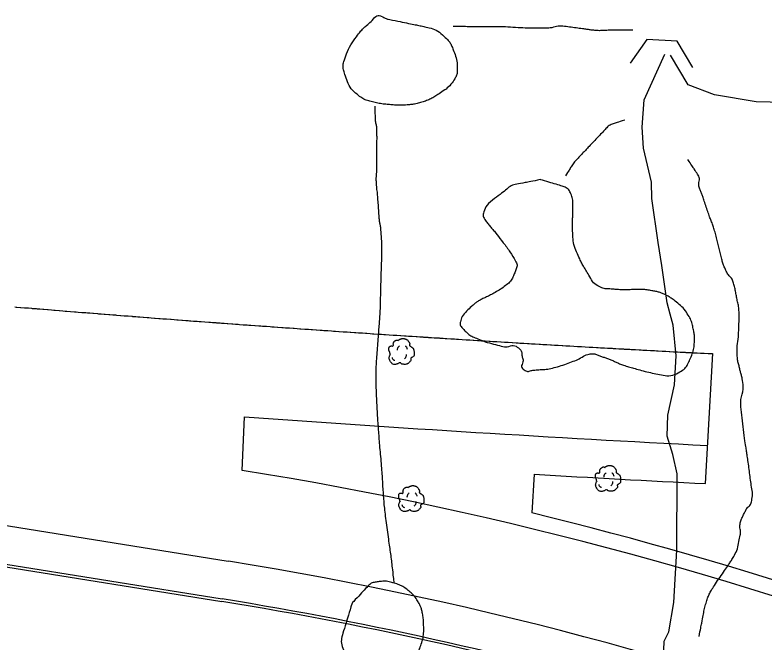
# Model space of a CAD drawing. Extents: x 2145380 to 2157287, y 139568 to 149130.
# Drawn here: x 2149820.1 to 2150015.9, y 142793.1 to 142957 of the extents above; entities that cross this region are included whole.
import ezdxf

# ---------------------------------------------------------------- set-up
doc = ezdxf.new("R2010")
doc.units = 0
for name, color, linetype in [('PR_PREVIOUSLY CONSTRUCTED', 7, 'Continuous'), ('TOPO_DRAIN_Headwall', 7, 'Continuous'), ('TOPO_Flowline', 7, 'Continuous'), ('TOPO_Tree', 7, 'Continuous'), ('TOPO_Tree Line', 7, 'Continuous')]:
    doc.layers.add(name, color=color, linetype=linetype)

# ---------------------------------------------------------------- blocks, each defined once
blk = doc.blocks.new('TREE')
at = {"layer": 'TOPO_Tree'}
for points in [[(-3.49, 17.6), (-3.07, 18.27), (-2.58, 18.8), (-1.9, 19.19), (-1.05, 19.68), (-0.19, 19.96), (0.74, 20.24), (1.62, 20.51), (2.51, 20.82), (3.39, 20.77), (4.1, 20.73), (4.8, 20.47), (5.51, 20.24), (6.43, 19.95), (7.32, 19.73), (8.15, 19.19), (9.36, 18.4), (10.02, 17.21), (10.8, 16.01), (11.24, 15.33), (11.58, 14.62), (11.86, 13.89), (12.17, 13.08), (11.37, 12.02), (11.86, 11.25), (12, 11.03), (12.18, 10.86), (12.39, 10.72), (12.91, 10.35), (13.45, 10.02), (13.97, 9.66), (14.7, 9.16), (15.41, 8.68), (16.09, 8.07), (16.7, 7.53), (16.93, 6.73), (17.15, 5.95), (17.59, 4.38), (17.71, 2.77), (17.68, 1.19), (17.65, -0.25), (17.83, -2.22), (16.62, -3.04), (15.47, -3.83), (14.31, -4.58), (13.16, -5.35)], [(-14.07, -0.4), (-14.17, 0.5), (-14.37, 1.38), (-14.6, 2.25), (-14.84, 3.17), (-15.47, 3.96), (-15.66, 4.9), (-15.8, 5.59), (-15.71, 6.31), (-15.66, 7.01), (-15.6, 7.91), (-15.72, 8.8), (-15.13, 9.66), (-14.62, 10.42), (-13.76, 10.49), (-13.02, 10.72), (-12.18, 10.98), (-11.06, 10), (-10.37, 10.72), (-9.4, 11.74), (-10.29, 13.28), (-9.84, 14.42), (-9.56, 15.15), (-9.32, 15.89), (-8.78, 16.54), (-8.18, 17.26), (-7.5, 17.68), (-6.67, 18.13), (-6.14, 18.41), (-5.61, 18.61), (-5.08, 18.66), (-4.55, 18.71), (-4.02, 18.54), (-3.49, 18.13)], [(-4.21, 5.09), (-4.46, 6.09), (-4.3, 7.21), (-3.84, 8.21), (-3.33, 9.34), (-2.71, 10.27), (-1.64, 10.97)], [(5.89, 11.15), (6.5, 10.68), (6.96, 10.17), (7.36, 9.5), (7.93, 8.56), (8.31, 7.6), (8.46, 6.56)], [(13.16, -5.34), (13.25, -5.81), (13.36, -6.28), (13.45, -6.75), (13.76, -8.52), (12.24, -10.03), (10.8, -11.51), (9.98, -12.34), (9.13, -12.77), (8.15, -13.1), (5.97, -13.83), (3.32, -13.56), (1.27, -13.1), (0.49, -12.92), (-0.06, -11.44), (-0.84, -11.51), (-2.04, -11.61), (-3.28, -12.78), (-4.55, -13.1), (-6.06, -13.47), (-7.77, -14.03), (-9.31, -13.62), (-11.36, -13.09), (-12.84, -11.41), (-14.07, -9.39), (-15.32, -7.35), (-15.61, -5.13), (-15.13, -3.04), (-14.87, -1.89), (-13.91, -0.75), (-13.54, 0.13)], [(-11.38, -4.46), (-11.47, -5.41), (-11.03, -6.32), (-10.09, -7.22), (-9.3, -7.97), (-8.49, -8.26), (-7.7, -8.14)], [(4.79, -6.29), (5.71, -5.66), (6.3, -4.92), (6.81, -3.91), (7.36, -2.81), (7.63, -1.7), (7.54, -0.6)]]:
    blk.add_open_spline(points, degree=3, dxfattribs=at)

msp = doc.modelspace()

# ---------------------------------------------------------------- linework, layer by layer
at = {"layer": 'PR_PREVIOUSLY CONSTRUCTED'}
for p, q in [((2149879.46, 142838.01), (2149880.07, 142852)), ((2149622.24, 142844.95), (2149874.29, 142804.4)), ((2149622.13, 142844.29), (2149874.18, 142803.75)), ((2149955.8, 142837.01), (2149955.2, 142826.87))]:
    msp.add_line(p, q, dxfattribs=at)
for points in [[(2149820.06, 142880.73), (2149820.46, 142880.7), (2149820.62, 142880.68), (2149821.52, 142880.61), (2149821.62, 142880.6), (2149822.62, 142880.52), (2149822.98, 142880.49), (2149823.62, 142880.44), (2149824.44, 142880.37), (2149824.63, 142880.35), (2149825.63, 142880.27), (2149825.9, 142880.25), (2149826.63, 142880.19), (2149827.36, 142880.13), (2149827.63, 142880.11), (2149828.64, 142880.02), (2149828.82, 142880.01), (2149829.64, 142879.94), (2149830.28, 142879.89), (2149830.64, 142879.86), (2149831.65, 142879.78), (2149831.74, 142879.77), (2149832.65, 142879.7), (2149833.2, 142879.65), (2149833.65, 142879.62), (2149834.65, 142879.54), (2149834.66, 142879.54), (2149835.65, 142879.46), (2149835.66, 142879.46), (2149836.12, 142879.42), (2149836.66, 142879.38), (2149837.58, 142879.3), (2149837.66, 142879.3), (2149838.67, 142879.22), (2149839.04, 142879.18), (2149839.67, 142879.14), (2149840.51, 142879.07), (2149840.67, 142879.06), (2149841.67, 142878.98), (2149841.97, 142878.95), (2149842.68, 142878.9), (2149843.43, 142878.84), (2149843.68, 142878.82), (2149844.68, 142878.74), (2149844.89, 142878.72), (2149845.69, 142878.66), (2149846.35, 142878.61), (2149846.69, 142878.58), (2149847.69, 142878.5), (2149847.81, 142878.49), (2149848.69, 142878.42), (2149849.27, 142878.38), (2149849.7, 142878.35), (2149850.7, 142878.27), (2149850.73, 142878.27), (2149850.86, 142878.26), (2149851.7, 142878.19), (2149852.19, 142878.15), (2149852.71, 142878.11), (2149853.65, 142878.04), (2149853.71, 142878.04), (2149854.71, 142877.96), (2149855.11, 142877.93), (2149855.72, 142877.88), (2149856.57, 142877.82), (2149856.72, 142877.8), (2149857.72, 142877.73), (2149858.03, 142877.7), (2149858.73, 142877.65), (2149859.5, 142877.59), (2149859.73, 142877.57), (2149860.73, 142877.5), (2149860.96, 142877.48), (2149861.74, 142877.42), (2149862.42, 142877.37), (2149862.74, 142877.35), (2149863.74, 142877.27), (2149863.88, 142877.26), (2149864.75, 142877.19), (2149865.34, 142877.15), (2149865.75, 142877.12), (2149866.06, 142877.1), (2149866.75, 142877.04), (2149866.8, 142877.04), (2149867.76, 142876.97), (2149868.26, 142876.93), (2149868.76, 142876.89), (2149869.72, 142876.82), (2149869.76, 142876.82), (2149870.77, 142876.74), (2149871.19, 142876.71), (2149871.77, 142876.67), (2149872.65, 142876.61), (2149872.77, 142876.6), (2149873.78, 142876.52), (2149874.11, 142876.5), (2149874.78, 142876.45), (2149875.57, 142876.39), (2149875.78, 142876.38), (2149876.79, 142876.3), (2149877.03, 142876.28), (2149877.79, 142876.23), (2149878.49, 142876.18), (2149878.79, 142876.15), (2149879.8, 142876.08), (2149879.95, 142876.07), (2149880.8, 142876.01), (2149881.27, 142875.98), (2149881.41, 142875.96), (2149881.8, 142875.94), (2149882.81, 142875.86), (2149882.88, 142875.86), (2149883.81, 142875.79), (2149884.34, 142875.75), (2149884.81, 142875.72), (2149885.8, 142875.65), (2149885.82, 142875.65), (2149886.82, 142875.58), (2149887.26, 142875.55), (2149887.82, 142875.51), (2149888.72, 142875.44), (2149888.83, 142875.43), (2149889.83, 142875.36), (2149890.18, 142875.34), (2149890.83, 142875.29), (2149891.64, 142875.23), (2149891.84, 142875.22), (2149892.84, 142875.15), (2149893.11, 142875.13), (2149893.85, 142875.08), (2149894.57, 142875.03), (2149894.85, 142875.01), (2149895.85, 142874.94), (2149896.03, 142874.93), (2149896.48, 142874.9), (2149896.86, 142874.87), (2149897.49, 142874.82), (2149897.86, 142874.8), (2149898.87, 142874.73), (2149898.95, 142874.72), (2149899.87, 142874.66), (2149900.41, 142874.62), (2149900.87, 142874.59), (2149901.88, 142874.52), (2149902.88, 142874.45), (2149903.34, 142874.42), (2149903.88, 142874.38), (2149904.8, 142874.32), (2149904.89, 142874.32), (2149905.89, 142874.25), (2149906.26, 142874.22), (2149906.9, 142874.18), (2149907.72, 142874.12), (2149907.9, 142874.11), (2149908.9, 142874.04), (2149909.19, 142874.02), (2149909.91, 142873.98), (2149910.65, 142873.93), (2149910.91, 142873.91), (2149911.69, 142873.86), (2149911.91, 142873.84), (2149912.11, 142873.83), (2149912.92, 142873.77), (2149913.57, 142873.73), (2149913.92, 142873.71), (2149914.92, 142873.64), (2149915.03, 142873.63), (2149915.93, 142873.57), (2149916.49, 142873.54), (2149916.93, 142873.51), (2149917.94, 142873.44), (2149917.96, 142873.44), (2149918.94, 142873.38), (2149919.42, 142873.34), (2149919.94, 142873.31), (2149920.88, 142873.25), (2149920.95, 142873.24), (2149921.95, 142873.18), (2149922.34, 142873.15), (2149922.96, 142873.11), (2149923.8, 142873.06), (2149923.96, 142873.05), (2149924.96, 142872.98), (2149925.27, 142872.96), (2149925.97, 142872.92), (2149926.73, 142872.87), (2149926.91, 142872.86), (2149926.97, 142872.85), (2149927.98, 142872.79), (2149928.19, 142872.77), (2149928.98, 142872.72), (2149929.65, 142872.68), (2149929.98, 142872.66), (2149930.99, 142872.6), (2149931.12, 142872.59), (2149931.99, 142872.53), (2149932.58, 142872.49), (2149933, 142872.47), (2149934, 142872.4), (2149934.04, 142872.4), (2149935.01, 142872.34), (2149935.5, 142872.31), (2149936.01, 142872.28), (2149936.96, 142872.22), (2149937.01, 142872.21), (2149938.02, 142872.15), (2149938.43, 142872.13), (2149939.02, 142872.09), (2149939.89, 142872.04), (2149940.03, 142872.03), (2149941.03, 142871.96), (2149941.35, 142871.94), (2149942.03, 142871.9), (2149942.13, 142871.9), (2149942.81, 142871.85), (2149943.04, 142871.84), (2149944.04, 142871.78), (2149944.28, 142871.77), (2149945.05, 142871.72), (2149945.74, 142871.67), (2149946.05, 142871.66), (2149947.06, 142871.6), (2149947.2, 142871.59), (2149948.06, 142871.53), (2149948.67, 142871.5), (2149949.06, 142871.47), (2149950.07, 142871.41), (2149950.13, 142871.41), (2149951.07, 142871.35), (2149951.59, 142871.32), (2149952.08, 142871.29), (2149953.05, 142871.23), (2149953.08, 142871.23), (2149954.09, 142871.17), (2149954.51, 142871.15), (2149955.09, 142871.11), (2149955.98, 142871.06), (2149956.1, 142871.05), (2149957.1, 142870.99), (2149957.35, 142870.98), (2149957.44, 142870.97), (2149958.1, 142870.93), (2149958.9, 142870.89), (2149959.11, 142870.88), (2149960.11, 142870.82), (2149960.37, 142870.8), (2149961.12, 142870.76), (2149961.83, 142870.71), (2149962.12, 142870.7), (2149963.12, 142870.64), (2149963.29, 142870.63), (2149964.13, 142870.58), (2149964.75, 142870.55), (2149965.13, 142870.52), (2149966.14, 142870.47), (2149966.22, 142870.46), (2149967.14, 142870.41), (2149967.68, 142870.38), (2149968.15, 142870.35), (2149969.14, 142870.29), (2149969.15, 142870.29), (2149970.16, 142870.24), (2149970.6, 142870.21), (2149971.16, 142870.18), (2149972.07, 142870.13), (2149972.17, 142870.12), (2149972.57, 142870.1), (2149973.17, 142870.07), (2149973.53, 142870.05), (2149974.17, 142870.01), (2149974.99, 142869.96), (2149975.18, 142869.95), (2149976.18, 142869.9), (2149976.46, 142869.88), (2149977.19, 142869.84), (2149977.92, 142869.8), (2149978.19, 142869.79), (2149979.2, 142869.73), (2149979.38, 142869.72), (2149980.2, 142869.67), (2149980.85, 142869.64), (2149981.21, 142869.62), (2149982.21, 142869.56), (2149982.31, 142869.56), (2149983.22, 142869.51), (2149983.77, 142869.48), (2149984.22, 142869.45), (2149985.22, 142869.4), (2149985.23, 142869.4), (2149986.23, 142869.35), (2149986.7, 142869.32), (2149987.23, 142869.29), (2149987.79, 142869.26), (2149988.16, 142869.24), (2149988.24, 142869.24), (2149989.24, 142869.18), (2149989.62, 142869.16), (2149990.25, 142869.13), (2149991.09, 142869.08), (2149991.25, 142869.08), (2149992.26, 142869.02), (2149992.55, 142869.01), (2149993.26, 142868.97), (2149994.01, 142868.93), (2149994.27, 142868.92), (2149995.27, 142868.86), (2149995.48, 142868.85), (2149996.28, 142868.81), (2149996.94, 142868.78), (2149997.28, 142868.76), (2149998.29, 142868.71), (2149998.4, 142868.7), (2149999.29, 142868.65), (2149999.87, 142868.62), (2150000.29, 142868.6), (2150001.3, 142868.55), (2150002.43, 142868.51), (2150000.52, 142834.55)], [(2149623.85, 142854.82), (2149875.88, 142814.28)]]:
    msp.add_lwpolyline(points, dxfattribs=at)
for centre, radius, start, end in [((2150297.13, 148625.53), 5788.58, 265.868341, 267.068352), ((2149724.2, 141871.47), 978.93, 56.56434, 80.87384), ((2150297.13, 148625.53), 5798.58, 266.625374, 267.068352), ((2149724.2, 141871.47), 982.93, 56.56434, 76.40726), ((2149724.2, 141871.47), 954.93, 56.56435, 80.86038), ((2149724.2, 141871.47), 944.93, 73.59767, 80.8607), ((2149724.2, 141871.47), 944.26, 73.59767, 80.8607)]:
    msp.add_arc(centre, radius, start, end, dxfattribs=at)
at = {"layer": 'TOPO_DRAIN_Headwall'}
msp.add_lwpolyline([(2149997.27, 142943.26), (2149993.19, 142950.13), (2149985.25, 142950.58), (2149980.87, 142944.38)], dxfattribs=at)
at = {"layer": 'TOPO_Flowline'}
for points in [[(2149989.48, 142783.85), (2149989.8, 142793.34), (2149991.03, 142795.85), (2149992.31, 142803.49), (2149993.1, 142817.13), (2149993.16, 142837.06), (2149992.04, 142842.14), (2149990.6, 142846.97), (2149990.76, 142852.4), (2149992.53, 142860.36), (2149992.97, 142867.91), (2149992.13, 142875.93), (2149991.39, 142878.82), (2149990.54, 142881.77), (2149989.2, 142891.51), (2149988.2, 142897.56), (2149986.6, 142909.08), (2149986.49, 142913.33), (2149984.37, 142922.23), (2149984.03, 142927.69), (2149984.56, 142934.82), (2149989.93, 142946.76)], [(2150128.25, 142876.79), (2150113.64, 142890.29), (2150106.97, 142894.7), (2150100.73, 142898.76), (2150092.42, 142908.23), (2150080.65, 142917.54), (2150070.73, 142922.03), (2150058.38, 142926.39), (2150041.15, 142931.39), (2150024.89, 142934.03), (2150013.85, 142934.28), (2150002.91, 142936.18), (2149996.08, 142938.75), (2149991.41, 142946.5)]]:
    msp.add_lwpolyline(points, dxfattribs=at)
at = {"layer": 'TOPO_Tree'}
for points in [[(2149981.56, 142953.08), (2149979.53, 142953.06), (2149977.5, 142953.03), (2149975.47, 142953.01), (2149974.17, 142952.99), (2149972.87, 142952.87), (2149971.57, 142952.99), (2149970.68, 142953.07), (2149969.8, 142953.22), (2149968.91, 142953.34), (2149967.19, 142953.57), (2149965.47, 142953.81), (2149963.75, 142954.03), (2149962.1, 142954.24), (2149960.45, 142953.59), (2149958.79, 142953.57), (2149957.05, 142953.56), (2149955.31, 142953.54), (2149953.57, 142953.6), (2149950.94, 142953.68), (2149948.31, 142953.93), (2149945.67, 142953.94), (2149944.3, 142953.95), (2149942.92, 142953.93), (2149941.55, 142953.94), (2149939.24, 142953.95), (2149936.92, 142953.97), (2149934.61, 142953.98)], [(2149919.24, 142808.53), (2149919.04, 142810.33), (2149918.84, 142812.12), (2149918.64, 142813.92), (2149918.44, 142815.75), (2149918.13, 142817.57), (2149917.88, 142819.39), (2149917.54, 142821.82), (2149917.21, 142824.26), (2149916.91, 142826.69), (2149916.68, 142828.56), (2149916.54, 142830.44), (2149916.4, 142832.32), (2149916.26, 142834.2), (2149916.2, 142836.08), (2149916.05, 142837.95), (2149915.86, 142840.38), (2149915.61, 142842.81), (2149915.42, 142845.24), (2149915.26, 142847.15), (2149915.12, 142849.05), (2149914.99, 142850.96), (2149914.88, 142852.64), (2149914.79, 142854.32), (2149914.71, 142856), (2149914.62, 142857.77), (2149914.55, 142859.53), (2149914.52, 142861.3), (2149914.48, 142863.22), (2149914.53, 142865.15), (2149914.67, 142867.08), (2149914.84, 142869.42), (2149915.01, 142871.75), (2149915.18, 142874.09), (2149915.31, 142875.77), (2149915.46, 142877.44), (2149915.57, 142879.12), (2149915.71, 142881.43), (2149915.68, 142883.74), (2149915.75, 142886.06), (2149915.82, 142888.49), (2149915.92, 142890.91), (2149915.99, 142893.34), (2149916.07, 142895.93), (2149915.96, 142898.52), (2149915.74, 142901.1), (2149915.66, 142901.97), (2149915.43, 142902.81), (2149915.36, 142903.67), (2149915.21, 142905.51), (2149915.1, 142907.36), (2149914.96, 142909.21), (2149914.84, 142910.67), (2149914.63, 142912.13), (2149914.57, 142913.6), (2149914.53, 142914.51), (2149914.65, 142915.42), (2149914.66, 142916.33), (2149914.67, 142917.53), (2149914.67, 142918.73), (2149914.69, 142919.93), (2149914.7, 142921.05), (2149914.72, 142922.16), (2149914.73, 142923.28), (2149914.74, 142924.52), (2149914.74, 142925.77), (2149914.7, 142927.01), (2149914.66, 142928.02), (2149914.38, 142929), (2149914.34, 142930.01), (2149914.3, 142931.07), (2149914.27, 142932.14), (2149914.23, 142933.2)], [(2149979.49, 142929.57), (2149978.47, 142929.23), (2149977.45, 142928.9), (2149976.44, 142928.56), (2149975.38, 142928.21), (2149974.58, 142927.31), (2149973.82, 142926.5), (2149972.58, 142925.2), (2149971.34, 142923.9), (2149970.1, 142922.59), (2149969.38, 142921.83), (2149968.66, 142921.07), (2149967.94, 142920.3), (2149967.05, 142919.36), (2149966.16, 142918.38), (2149965.46, 142917.29), (2149964.97, 142916.51), (2149964.47, 142915.72), (2149963.97, 142914.94)], [(2149998.92, 142794.59), (2149999.28, 142796.43), (2149999.63, 142798.27), (2149999.99, 142800.12), (2150000.26, 142801.54), (2150000.62, 142802.95), (2150001.07, 142804.34), (2150001.42, 142805.44), (2150001.96, 142806.46), (2150002.59, 142807.42), (2150003.76, 142809.21), (2150005.01, 142810.93), (2150006.2, 142812.7), (2150006.79, 142813.59), (2150007.37, 142814.47), (2150007.91, 142815.41), (2150008.87, 142817.05), (2150009.23, 142818.93), (2150009.61, 142820.76), (2150009.87, 142822.01), (2150009.42, 142823.35), (2150009.79, 142824.59), (2150010.09, 142825.57), (2150010.57, 142826.47), (2150011.02, 142827.38), (2150011.49, 142828.3), (2150012.46, 142829), (2150012.65, 142830.01), (2150012.98, 142831.8), (2150012.61, 142833.65), (2150012.37, 142835.45), (2150012.12, 142837.33), (2150011.89, 142839.2), (2150011.61, 142841.08), (2150011.43, 142842.34), (2150011.23, 142843.6), (2150011.05, 142844.87), (2150010.6, 142847.9), (2150010.25, 142850.94), (2150009.91, 142853.98), (2150009.62, 142856.56), (2150010.69, 142859.2), (2150010.22, 142861.77), (2150010.05, 142862.7), (2150009.75, 142863.59), (2150009.54, 142864.52), (2150009.31, 142865.56), (2150008.99, 142866.59), (2150008.92, 142867.65), (2150008.76, 142869.98), (2150009.21, 142872.31), (2150009.27, 142874.64), (2150009.32, 142876.39), (2150009.46, 142878.14), (2150009.32, 142879.89), (2150009.23, 142881.15), (2150008.9, 142882.38), (2150008.66, 142883.62), (2150008.42, 142884.82), (2150008.2, 142886.02), (2150007.84, 142887.2), (2150007.51, 142888.28), (2150006.49, 142889.02), (2150006.03, 142890.04), (2150005.61, 142890.97), (2150005.19, 142891.89), (2150004.94, 142892.87), (2150004.58, 142894.25), (2150004.26, 142895.64), (2150003.91, 142897.02), (2150003.54, 142898.46), (2150003.2, 142899.89), (2150002.78, 142901.31), (2150002.45, 142902.4), (2150001.95, 142903.43), (2150001.58, 142904.51), (2150001.05, 142906.04), (2150000.54, 142907.59), (2150000.02, 142909.12), (2149999.72, 142910), (2149999.38, 142910.85), (2149999.08, 142911.72), (2149998.67, 142912.88), (2149999.2, 142914.35), (2149998.52, 142915.39), (2149997.68, 142916.66), (2149996.85, 142917.94), (2149996.01, 142919.21)]]:
    msp.add_open_spline(points, degree=3, dxfattribs=at)
at = {"layer": 'TOPO_Tree Line'}
for points in [[(2149917.46, 142955.95), (2149916.97, 142956.17), (2149916.48, 142956.39), (2149916, 142956.62), (2149914.7, 142957.21), (2149913.47, 142955.49), (2149912.27, 142954.5), (2149911.27, 142953.68), (2149910.56, 142952.9), (2149909.81, 142951.91), (2149908.18, 142949.77), (2149906.96, 142947.51), (2149906.15, 142945.07), (2149905.79, 142943.97), (2149905.92, 142942.7), (2149906.3, 142941.57), (2149906.98, 142939.53), (2149907.86, 142937.67), (2149909.63, 142936.19), (2149910.75, 142935.25), (2149911.91, 142934.74), (2149913.22, 142934.41), (2149914.6, 142934.06), (2149915.97, 142933.77), (2149917.37, 142933.64), (2149918.67, 142933.52), (2149919.97, 142933.44), (2149921.27, 142933.45), (2149922.15, 142933.45), (2149923.03, 142933.53), (2149923.91, 142933.65), (2149925.21, 142933.84), (2149926.46, 142934.19), (2149927.7, 142934.65), (2149928.85, 142935.08), (2149929.85, 142935.69), (2149930.88, 142936.37), (2149932.47, 142937.42), (2149933.78, 142938.42), (2149934.94, 142940.15), (2149935.52, 142941.02), (2149935.73, 142941.92), (2149935.73, 142942.82), (2149935.71, 142944.53), (2149935.32, 142946.27), (2149934.64, 142947.98), (2149934.23, 142949.01), (2149933.81, 142949.91), (2149932.99, 142950.72), (2149931.48, 142952.23), (2149929.82, 142953.35), (2149927.88, 142953.79), (2149926.62, 142954.08), (2149925.36, 142954.35), (2149924.1, 142954.6), (2149921.89, 142955.05), (2149919.67, 142955.5), (2149917.46, 142955.95), (2149917.46, 142955.95)], [(2149957.42, 142913.98), (2149957.42, 142913.98), (2149959.25, 142913.44), (2149961.08, 142912.9), (2149962.91, 142912.36), (2149963.94, 142912.06), (2149964.95, 142911.35), (2149965.4, 142910.29), (2149965.95, 142908.96), (2149965.94, 142907.63), (2149965.92, 142906.28), (2149965.91, 142905.35), (2149965.88, 142904.42), (2149965.87, 142903.49), (2149965.86, 142901.99), (2149965.85, 142900.5), (2149965.94, 142899.01), (2149966.07, 142896.97), (2149966.92, 142895.08), (2149967.77, 142893.18), (2149968.25, 142892.11), (2149968.81, 142891.15), (2149969.43, 142890.16), (2149970.4, 142888.6), (2149971.18, 142886.9), (2149972.9, 142886.03), (2149974.09, 142885.42), (2149975.32, 142885.44), (2149976.56, 142885.34), (2149977.4, 142885.28), (2149978.23, 142885.2), (2149979.07, 142885.18), (2149980.54, 142885.15), (2149982.01, 142885.34), (2149983.48, 142885.3), (2149984.72, 142885.27), (2149985.94, 142885.08), (2149987.17, 142884.85), (2149988.07, 142884.67), (2149988.92, 142884.41), (2149989.77, 142884.05), (2149990.68, 142883.66), (2149991.46, 142883.14), (2149992.25, 142882.54), (2149993.78, 142881.38), (2149995.1, 142880.17), (2149996.12, 142878.49), (2149996.87, 142877.27), (2149997.2, 142875.99), (2149997.46, 142874.64), (2149997.67, 142873.6), (2149997.75, 142872.53), (2149997.69, 142871.49), (2149997.6, 142869.94), (2149997.17, 142868.46), (2149996.51, 142866.97), (2149995.93, 142865.67), (2149995.28, 142864.54), (2149993.96, 142863.8), (2149992.05, 142862.72), (2149990.01, 142862.72), (2149988.1, 142863.14), (2149986.22, 142863.54), (2149984.33, 142863.97), (2149982.46, 142864.51), (2149981.15, 142864.9), (2149979.84, 142865.24), (2149978.55, 142865.72), (2149977.65, 142866.06), (2149976.79, 142866.51), (2149975.89, 142866.87), (2149974.99, 142867.23), (2149974.08, 142867.55), (2149973.16, 142867.87), (2149972.33, 142868.17), (2149971.42, 142868.57), (2149970.59, 142868.44), (2149969.04, 142868.2), (2149967.62, 142867.05), (2149966.08, 142866.52), (2149964.25, 142865.88), (2149962.43, 142865.18), (2149960.5, 142864.73), (2149958.97, 142864.37), (2149957.42, 142864.35), (2149955.89, 142864.21), (2149955, 142864.13), (2149954.09, 142863.66), (2149953.23, 142864.28), (2149952.19, 142865.01), (2149953.07, 142866.41), (2149952.78, 142867.42), (2149952.53, 142868.28), (2149952.59, 142869.28), (2149951.78, 142869.92), (2149950.42, 142871), (2149948.76, 142870.08), (2149947.32, 142870.46), (2149945.18, 142871.02), (2149943.03, 142871.59), (2149940.93, 142872.43), (2149939.75, 142872.9), (2149938.78, 142873.44), (2149937.77, 142874.44), (2149937.06, 142875.15), (2149936.37, 142876.02), (2149936.54, 142876.75), (2149936.85, 142878.18), (2149938.16, 142879.64), (2149939.5, 142880.89), (2149940.22, 142881.56), (2149940.9, 142882.05), (2149941.69, 142882.49), (2149942.63, 142883.02), (2149943.63, 142883.43), (2149944.58, 142883.95), (2149946.01, 142884.72), (2149947.35, 142885.53), (2149948.67, 142886.56), (2149949.7, 142887.37), (2149950.25, 142888.54), (2149950.77, 142889.71), (2149951.16, 142890.62), (2149951.46, 142891.77), (2149950.99, 142892.6), (2149949.54, 142895.14), (2149947.75, 142897.51), (2149945.93, 142899.84), (2149945.24, 142900.73), (2149944.48, 142901.52), (2149943.78, 142902.41), (2149943.12, 142903.27), (2149942.33, 142904.49), (2149942.62, 142905.4), (2149943.26, 142907.39), (2149945.46, 142909.04), (2149947.44, 142910.56), (2149948.66, 142911.49), (2149949.76, 142912.5), (2149951.19, 142912.78), (2149953.26, 142913.18), (2149955.34, 142913.58), (2149957.42, 142913.98)], [(2149908.22, 142803.32), (2149908.22, 142803.32), (2149909.65, 142804.83), (2149911.07, 142806.35), (2149912.49, 142807.87), (2149913.17, 142808.59), (2149914.29, 142808.8), (2149915.26, 142808.92), (2149916.56, 142809.09), (2149917.94, 142808.96), (2149919.24, 142808.53), (2149920.58, 142808.1), (2149921.77, 142807.54), (2149922.9, 142806.63), (2149924, 142805.75), (2149924.83, 142804.8), (2149925.53, 142803.6), (2149925.98, 142802.83), (2149926.29, 142802.06), (2149926.5, 142801.2), (2149926.79, 142799.98), (2149926.9, 142798.76), (2149926.93, 142797.54), (2149926.96, 142795.89), (2149926.85, 142794.24), (2149926.29, 142792.6), (2149925.79, 142791.1), (2149924.97, 142789.9), (2149923.99, 142788.69), (2149923.43, 142788.01), (2149922.86, 142787.44), (2149922.17, 142786.9), (2149921.23, 142786.16), (2149920.26, 142785.64), (2149919.15, 142785.17), (2149917.89, 142784.64), (2149916.54, 142784.34), (2149915.27, 142784.49), (2149913.69, 142784.67), (2149912.14, 142785.28), (2149910.63, 142786.12), (2149909.74, 142786.62), (2149909.03, 142787.15), (2149908.29, 142787.82), (2149907.47, 142788.56), (2149906.8, 142789.3), (2149906.33, 142790.32), (2149905.57, 142791.93), (2149905.29, 142793.71), (2149905.78, 142795.32), (2149906.59, 142797.98), (2149907.41, 142800.65), (2149908.22, 142803.32)]]:
    msp.add_open_spline(points, degree=3, dxfattribs=at)

# ---------------------------------------------------------------- block references
at = {"layer": 'TOPO_Tree', "xscale": 0.19685000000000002, "yscale": 0.19685000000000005}
for p in [(2149920.95, 142868.39), (2149974.93, 142835.23), (2149923.51, 142829.95)]:
    msp.add_blockref('TREE', p, dxfattribs=at)

doc.saveas('drawing.dxf')
